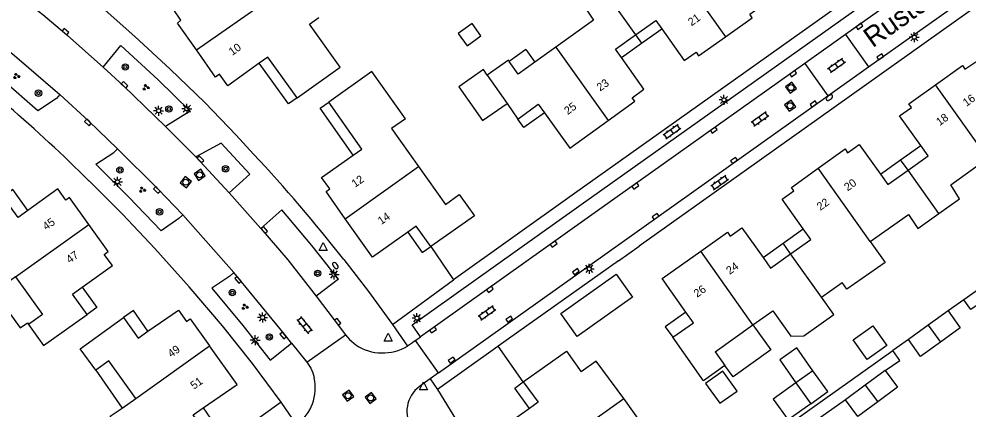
# Model space of a CAD drawing. Extents: x 124000 to 128010, y 398999 to 403000.
# Drawn here: x 126758.8 to 126877.4, y 400085.6 to 400134.3 of the extents above; entities that cross this region are included whole.
import ezdxf

# ---------------------------------------------------------------- set-up
doc = ezdxf.new("R2010")
doc.units = 0
for name, color, linetype in [('gg-afsc-erfafscheiding', 7, 'Continuous'), ('gg-afsc-muur', 7, 'Continuous'), ('gg-anno-huisnummerreeks BGT', 7, 'Continuous'), ('gg-anno-openbare ruimte label', 7, 'Continuous'), ('gg-bbg-bijgebouw', 7, 'Continuous'), ('gg-bbg-gedigitaliseerde bebouwing', 7, 'Continuous'), ('gg-bbg-gedigitaliseerde bijgebouw', 7, 'Continuous'), ('gg-bbg-hoofdgebouw', 7, 'Continuous'), ('gg-bbg-luifel en loopbrug', 7, 'Continuous'), ('gg-bbg-tussenscheiding', 7, 'Continuous'), ('gg-knt-verharding', 7, 'Continuous'), ('gg-knt-verharding nz', 7, 'Continuous'), ('gt-grn-weggrens', 7, 'Continuous'), ('gt-symb-boom', 7, 'Continuous'), ('gt-symb-brandkraan', 7, 'Continuous'), ('gt-symb-groenvak', 7, 'Continuous'), ('gt-symb-klinker verharding', 7, 'Continuous'), ('gt-symb-kolk', 7, 'Continuous'), ('gt-symb-lichtmast', 7, 'Continuous'), ('gt-symb-rioolschacht', 7, 'Continuous'), ('gt-symb-waterafsluiter', 7, 'Continuous')]:
    doc.layers.add(name, color=color, linetype=linetype)

# ---------------------------------------------------------------- blocks, each defined once
blk = doc.blocks.new('gt0-RS')
at = {"layer": 'gt-symb-rioolschacht'}
blk.add_lwpolyline([(-0.5, -0.5), (0.5, -0.5), (0.5, 0.5), (-0.5, 0.5)], close=True, dxfattribs=at)
blk.add_circle((0, 0), 0.375, dxfattribs=at)
blk = doc.blocks.new('gt0-WAFSL')
at = {"layer": 'gt-symb-waterafsluiter'}
for p, q in [((-0.5, -0.33), (0, 0.67)), ((0, 0.67), (0.5, -0.33)), ((0.5, -0.33), (-0.5, -0.33))]:
    blk.add_line(p, q, dxfattribs=at)
blk = doc.blocks.new('gt0-LMAST')
at = {"layer": 'gt-symb-lichtmast'}
for p, q in [((-0.18, 0.17), (-0.45, 0.44)), ((-0.01, 0.25), (-0.01, 0.62)), ((0.17, 0.17), (0.44, 0.44)), ((-0.26, 0), (-0.63, 0)), ((-0.18, -0.18), (-0.45, -0.45)), ((-0.01, -0.25), (-0.01, -0.63)), ((0.44, -0.45), (0.17, -0.18)), ((0.24, 0), (0.62, 0))]:
    blk.add_line(p, q, dxfattribs=at)
blk.add_circle((-0.01, 0), 0.25, dxfattribs=at)
blk = doc.blocks.new('gt0-BOOM')
at = {"layer": 'gt-symb-boom'}
for radius in [0.4, 0.2]:
    blk.add_circle((0, 0), radius, dxfattribs=at)
blk = doc.blocks.new('gt0-BR')
at = {"layer": 'gt-symb-brandkraan'}
for centre, radius, start, end in [((-0.24, 0), 0.206, 107.5669, 252.4331), ((0.6, -2.66), 3, 106.892, 107.5669), ((0, -0.69), 0.938, 73.108, 106.892), ((-0.6, -2.66), 3, 72.4331, 73.108), ((0.24, 0), 0.206, 287.567, 72.4331), ((0.6, 2.66), 3, 252.4331, 253.108), ((0, 0.69), 0.938, 253.108, 286.8921), ((-0.6, 2.66), 3, 286.8921, 287.567)]:
    blk.add_arc(centre, radius, start, end, dxfattribs=at)
blk = doc.blocks.new('gt0-KL1')
at = {"layer": 'gt-symb-klinker verharding'}
for p, q in [((-1.15, 0.3), (1.15, 0.3)), ((-1, -0.3), (-1, 0.3)), ((-0.5, 0.3), (-0.5, 0.45)), ((0, -0.3), (0, 0.3)), ((0.5, 0.3), (0.5, 0.45)), ((1, -0.3), (1, 0.3)), ((-1.15, -0.3), (1.15, -0.3)), ((-0.5, -0.45), (-0.5, -0.3)), ((0.5, -0.45), (0.5, -0.3))]:
    blk.add_line(p, q, dxfattribs=at)
blk = doc.blocks.new('gt0-KOLK')
at = {"layer": 'gt-symb-kolk'}
blk.add_lwpolyline([(0, 0), (0.38, 0), (0.38, 0.4), (-0.38, 0.4), (-0.38, 0), (0, 0)], dxfattribs=at)
blk = doc.blocks.new('gt0-GRVAK')
at = {"layer": 'gt-symb-groenvak'}
for p, q in [((-0.11, 0.19), (-0.23, 0.24)), ((-0.18, 0.15), (0.09, 0.15)), ((-0.09, 0.21), (-0.16, 0.32)), ((-0.05, 0.21), (-0.05, 0.39)), ((0, 0.21), (0.06, 0.32)), ((0.01, 0.19), (0.13, 0.24)), ((0.26, -0.05), (0.2, 0.06)), ((0.3, -0.05), (0.3, 0.13)), ((0.35, -0.05), (0.41, 0.06)), ((-0.25, -0.23), (-0.36, -0.18)), ((-0.32, -0.26), (-0.05, -0.26)), ((-0.23, -0.21), (-0.29, -0.1)), ((-0.18, -0.2), (-0.18, -0.02)), ((-0.14, -0.21), (-0.07, -0.1)), ((-0.12, -0.23), (0, -0.18)), ((0.24, -0.07), (0.12, -0.02)), ((0.17, -0.11), (0.44, -0.11)), ((0.37, -0.07), (0.49, -0.02))]:
    blk.add_line(p, q, dxfattribs=at)

msp = doc.modelspace()

# ---------------------------------------------------------------- linework, layer by layer
at = {"layer": 'gg-afsc-erfafscheiding'}
for p, q in [((126876.86, 400099.22), (126874.89, 400097.83)), ((126869.92, 400094.28), (126867.96, 400092.89)), ((126821.78, 400088.96), (126818.64, 400093.42)), ((126862.05, 400086.72), (126858.21, 400084.03))]:
    msp.add_line(p, q, dxfattribs=at)
for points in [[(126879.59, 400099.31), (126877.73, 400097.99), (126876.86, 400099.22)], [(126867.01, 400090.4), (126868.84, 400091.64), (126867.96, 400092.89)]]:
    msp.add_lwpolyline(points, dxfattribs=at)
at = {"layer": 'gg-afsc-muur'}
for p, q in [((126785.91, 400119.8), (126788.08, 400117.42)), ((126827.9, 400112.29), (126813.07, 400101.72)), ((126891.55, 400109.69), (126876.86, 400099.22)), ((126810.24, 400105.87), (126813.07, 400101.72)), ((126833.68, 400104.11), (126836.26, 400105.94)), ((126833.68, 400104.11), (126818.64, 400093.42)), ((126818.64, 400093.42), (126818.62, 400093.38)), ((126852.61, 400082.01), (126867.96, 400092.89))]:
    msp.add_line(p, q, dxfattribs=at)
msp.add_lwpolyline([(126773.26, 400132.12), (126777.67, 400128.05), (126781.98, 400123.86)], dxfattribs=at)
at = {"layer": 'gg-bbg-bijgebouw'}
for p, q in [((126874.89, 400097.83), (126872.4, 400096.05)), ((126872.4, 400096.05), (126869.92, 400094.28)), ((126867.01, 400090.4), (126864.53, 400088.56)), ((126864.53, 400088.56), (126862.05, 400086.72))]:
    msp.add_line(p, q, dxfattribs=at)
for points in [[(126874.89, 400097.83), (126876.4, 400095.71), (126873.91, 400093.94)], [(126873.91, 400093.94), (126871.42, 400092.16), (126869.92, 400094.28)], [(126867.01, 400090.4), (126868.56, 400088.31), (126866.08, 400086.47)], [(126866.08, 400086.47), (126863.6, 400084.63), (126862.05, 400086.72)]]:
    msp.add_lwpolyline(points, dxfattribs=at)
at = {"layer": 'gg-bbg-gedigitaliseerde bebouwing'}
for p, q in [((126859.05, 400099.57), (126861.62, 400101.4)), ((126845.75, 400092.72), (126850.49, 400096.08))]:
    msp.add_line(p, q, dxfattribs=at)
for points in [[(126865.16, 400106.49), (126867, 400103.9), (126862.24, 400100.53), (126861.62, 400101.4)], [(126850.49, 400096.08), (126852.99, 400097.85), (126855.23, 400094.7), (126856.83, 400094.71), (126860.6, 400097.39), (126859.05, 400099.57)]]:
    msp.add_lwpolyline(points, dxfattribs=at)
at = {"layer": 'gg-bbg-gedigitaliseerde bijgebouw'}
for p, q in [((126857.99, 400090.36), (126855.87, 400088.85)), ((126855.87, 400088.85), (126857.72, 400086.24))]:
    msp.add_line(p, q, dxfattribs=at)
for points in [[(126813.67, 400132.5), (126814.78, 400130.96), (126816.5, 400132.21), (126815.39, 400133.74), (126813.67, 400132.5)], [(126864.76, 400091.78), (126863.03, 400094.23), (126865.48, 400095.96), (126867.21, 400093.51), (126864.76, 400091.78)], [(126844.57, 400088.77), (126846.35, 400086.29), (126848.5, 400087.83), (126846.72, 400090.31), (126844.57, 400088.77)], [(126857.72, 400086.24), (126859.84, 400087.75), (126857.99, 400090.36)]]:
    msp.add_lwpolyline(points, dxfattribs=at)
at = {"layer": 'gg-bbg-hoofdgebouw'}
for p, q in [((126825.87, 400130.79), (126823.25, 400128.92)), ((126788.8, 400128.76), (126784.88, 400125.94)), ((126793.52, 400124.43), (126798.91, 400128.26)), ((126817.29, 400127.29), (126819.76, 400123.74)), ((126819.76, 400123.74), (126821.11, 400121.8)), ((126845.75, 400092.72), (126846.98, 400091.02)), ((126771.64, 400085.7), (126773.37, 400086.9))]:
    msp.add_line(p, q, dxfattribs=at)
for points in [[(126847.04, 400132.08), (126850.4, 400134.45), (126850.09, 400134.9), (126851.55, 400135.95), (126848.74, 400139.91)], [(126780.93, 400130.45), (126778.58, 400133.79), (126779, 400134.16), (126778.04, 400135.55), (126781.95, 400138.34)], [(126831.97, 400137.73), (126829.38, 400135.89), (126830.57, 400134.14), (126825.87, 400130.79)], [(126798.91, 400128.26), (126795.09, 400133.64), (126796.25, 400134.49)], [(126835.82, 400132.32), (126838.34, 400134.11), (126839.09, 400133.05)], [(126834.06, 400129.47), (126833.31, 400130.53), (126835.82, 400132.32)], [(126839.09, 400133.05), (126841.89, 400129.1), (126843.39, 400130.15), (126843.68, 400129.7), (126847.04, 400132.08)], [(126784.88, 400125.94), (126783.83, 400127.4), (126783.34, 400127.04), (126780.93, 400130.45)], [(126793.52, 400124.43), (126789.86, 400129.52), (126788.8, 400128.76)], [(126820.04, 400129), (126819.93, 400129.16), (126817.29, 400127.29)], [(126823.25, 400128.92), (126821.15, 400127.42), (126820.04, 400129)], [(126832.39, 400121.62), (126835.73, 400124.03), (126835.4, 400124.47), (126836.87, 400125.52), (126834.06, 400129.47)], [(126873.31, 400126.08), (126876.67, 400128.48), (126876.98, 400128.03), (126878.45, 400129.05), (126881.08, 400125.34)], [(126807.06, 400121.84), (126802.87, 400127.75), (126797.48, 400123.92)], [(126871.46, 400118.5), (126868.82, 400122.21), (126870.3, 400123.26), (126869.97, 400123.68), (126873.31, 400126.08)], [(126800.54, 400117.3), (126801.61, 400118.05), (126797.48, 400123.92)], [(126821.11, 400121.8), (126823.66, 400123.64), (126824.43, 400122.58)], [(126807.06, 400121.84), (126805.32, 400120.62), (126808.68, 400115.89)], [(126824.43, 400122.58), (126827.6, 400118.17), (126832.39, 400121.62)], [(126858.64, 400115.66), (126862.01, 400118.06), (126862.31, 400117.6), (126863.78, 400118.63), (126866.42, 400114.92)], [(126869.87, 400115.41), (126872.39, 400117.2), (126871.46, 400118.5)], [(126799.53, 400109.35), (126797.14, 400112.74), (126797.63, 400113.09), (126796.59, 400114.51), (126800.54, 400117.3)], [(126873.71, 400109.99), (126876.31, 400111.84), (126875.2, 400113.58), (126879.83, 400116.92)], [(126808.68, 400115.89), (126812.05, 400111.14), (126813.78, 400112.39), (126815.67, 400109.73), (126810.24, 400105.87)], [(126856.78, 400108.09), (126854.15, 400111.79), (126855.62, 400112.83), (126855.3, 400113.27), (126858.64, 400115.66)], [(126866.42, 400114.92), (126867.35, 400113.61), (126869.87, 400115.41)], [(126759.85, 400110.39), (126758.64, 400109.51), (126756.78, 400112.1)], [(126767.48, 400108.63), (126765.07, 400112.01), (126764.61, 400111.67), (126763.6, 400113.1), (126759.85, 400110.39)], [(126865.16, 400106.49), (126869.92, 400109.86), (126871.11, 400108.14), (126873.71, 400109.99)], [(126766.67, 400100.81), (126770.43, 400103.52), (126769.42, 400104.89), (126769.9, 400105.24), (126767.48, 400108.63)], [(126807.35, 400107.68), (126802.93, 400104.53), (126799.53, 400109.35)], [(126810.24, 400105.87), (126808.42, 400108.44), (126807.35, 400107.68)], [(126843.96, 400105.28), (126847.31, 400107.65), (126847.64, 400107.15), (126849.11, 400108.21), (126851.75, 400104.49)], [(126855.2, 400104.98), (126857.72, 400106.77), (126856.78, 400108.09)], [(126842.11, 400097.67), (126839.14, 400101.88), (126843.96, 400105.28)], [(126851.75, 400104.49), (126852.68, 400103.19), (126855.2, 400104.98)], [(126758.32, 400102.09), (126761.69, 400097.38), (126759.96, 400096.15)], [(126767.27, 400097.37), (126765.45, 400099.93), (126766.67, 400100.81)], [(126774.88, 400095.29), (126778.69, 400097.94), (126779.7, 400096.53), (126780.16, 400096.86), (126782.59, 400093.46)], [(126759.96, 400096.15), (126761.84, 400093.51), (126767.27, 400097.37)], [(126768.36, 400090.43), (126766.42, 400093.1), (126771.83, 400097.01)], [(126771.83, 400097.01), (126773.65, 400094.43), (126774.88, 400095.29)], [(126840.46, 400094.55), (126843.04, 400096.36), (126842.11, 400097.67)], [(126846.98, 400091.02), (126844.33, 400089.12), (126840.46, 400094.55)], [(126781.76, 400085.72), (126786.02, 400088.66), (126782.59, 400093.46)], [(126821.78, 400088.96), (126827.2, 400092.81), (126829.04, 400090.22)], [(126773.37, 400086.9), (126769.98, 400091.6), (126768.36, 400090.43)], [(126834.34, 400086.91), (126830.9, 400091.54), (126829.04, 400090.22)], [(126821.78, 400088.96), (126823.63, 400086.42), (126822.56, 400085.66)], [(126837.69, 400078.06), (126835.66, 400080.89), (126837.03, 400081.86), (126837.23, 400082.85), (126834.34, 400086.91)], [(126782.35, 400082.18), (126775.42, 400077.27), (126770.14, 400084.67), (126771.64, 400085.7)], [(126782.35, 400082.18), (126780.52, 400084.87), (126781.76, 400085.72)], [(126822.56, 400085.66), (126818.11, 400082.49), (126821.51, 400077.75)]]:
    msp.add_lwpolyline(points, dxfattribs=at)
at = {"layer": 'gg-bbg-luifel en loopbrug'}
for p, q in [((126835.82, 400132.32), (126836.58, 400131.26)), ((126836.58, 400131.26), (126839.09, 400133.05)), ((126834.06, 400129.47), (126836.58, 400131.26)), ((126822.11, 400130.5), (126820.04, 400129)), ((126822.11, 400130.5), (126823.25, 400128.92)), ((126868.94, 400116.71), (126871.46, 400118.5)), ((126866.42, 400114.92), (126868.94, 400116.71)), ((126869.87, 400115.41), (126868.94, 400116.71)), ((126854.27, 400106.29), (126856.78, 400108.09)), ((126851.75, 400104.49), (126854.27, 400106.29)), ((126855.2, 400104.98), (126854.27, 400106.29)), ((126768.36, 400090.43), (126771.64, 400085.7)), ((126857.72, 400086.24), (126854.88, 400084.21))]:
    msp.add_line(p, q, dxfattribs=at)
for points in [[(126793.52, 400124.43), (126792.44, 400123.68), (126788.8, 400128.76)], [(126817.29, 400127.29), (126816.81, 400127.98), (126813.72, 400125.83), (126816.67, 400121.6), (126819.76, 400123.74)], [(126800.54, 400117.3), (126796.41, 400123.17), (126797.48, 400123.92)], [(126824.43, 400122.58), (126821.87, 400120.74), (126821.11, 400121.8)], [(126759.85, 400110.39), (126757.99, 400112.98), (126756.78, 400112.1)], [(126807.35, 400107.68), (126809.17, 400105.11), (126810.24, 400105.87)], [(126758.32, 400102.09), (126755.68, 400100.19), (126758.91, 400095.71), (126759.81, 400096.36), (126759.96, 400096.15)], [(126826.48, 400097.49), (126833.41, 400102.42), (126835.44, 400099.57), (126828.51, 400094.64), (126826.48, 400097.49)], [(126766.67, 400100.81), (126768.51, 400098.26), (126767.27, 400097.37)], [(126774.88, 400095.29), (126773.08, 400097.88), (126771.83, 400097.01)], [(126842.11, 400097.67), (126839.54, 400095.83), (126840.46, 400094.55)], [(126850.49, 400096.08), (126852.71, 400092.97), (126848, 400089.6), (126846.98, 400091.02)], [(126857.99, 400090.36), (126855.96, 400093.21), (126853.84, 400091.71), (126855.87, 400088.85)], [(126822.56, 400085.66), (126820.72, 400088.19), (126821.78, 400088.96)], [(126855.87, 400088.85), (126853.01, 400086.81), (126854.88, 400084.21)], [(126781.76, 400085.72), (126783.6, 400083.05), (126782.35, 400082.18)]]:
    msp.add_lwpolyline(points, dxfattribs=at)
at = {"layer": 'gg-bbg-tussenscheiding'}
for p, q in [((126840.55, 400141.22), (126847.04, 400132.08)), ((126831.97, 400137.73), (126835.82, 400132.32)), ((126825.87, 400130.79), (126832.39, 400121.62)), ((126879.83, 400116.92), (126873.31, 400126.08)), ((126799.53, 400109.35), (126808.68, 400115.89)), ((126865.16, 400106.49), (126858.64, 400115.66)), ((126873.71, 400109.99), (126869.87, 400115.41)), ((126758.32, 400102.09), (126767.48, 400108.63)), ((126850.49, 400096.08), (126843.96, 400105.28)), ((126859.05, 400099.57), (126855.2, 400104.98)), ((126872.4, 400096.05), (126873.91, 400093.94)), ((126773.37, 400086.9), (126782.59, 400093.46)), ((126864.53, 400088.56), (126866.08, 400086.47)), ((126821.51, 400077.75), (126834.34, 400086.91))]:
    msp.add_line(p, q, dxfattribs=at)
msp.add_lwpolyline([(126780.93, 400130.45), (126790.15, 400136.91), (126793, 400138.95)], dxfattribs=at)
at = {"layer": 'gg-knt-verharding'}
for p, q in [((126871.99, 400143.61), (126827.9, 400112.29)), ((126864.94, 400128.32), (126878.35, 400137.85)), ((126768.42, 400136.38), (126773.26, 400132.12)), ((126877.81, 400135.43), (126836.26, 400105.94)), ((126862.04, 400132.35), (126864.94, 400128.32)), ((126856.99, 400128.75), (126859.85, 400124.71)), ((126859.85, 400124.71), (126864.94, 400128.32)), ((126781.98, 400123.86), (126785.91, 400119.8)), ((126811.19, 400090.09), (126859.85, 400124.71)), ((126780.15, 400122.8), (126777.09, 400120.88)), ((126777.09, 400120.88), (126780.88, 400117.07)), ((126784.04, 400118.78), (126781.5, 400117.4)), ((126787.61, 400114.93), (126784.04, 400118.78)), ((126781.5, 400117.4), (126780.88, 400117.07)), ((126780.88, 400117.07), (126785.04, 400112.58)), ((126785.04, 400112.58), (126787.61, 400114.93)), ((126785.04, 400112.58), (126788.98, 400108.14)), ((126779.22, 400109.82), (126785.62, 400102.62)), ((126788.98, 400108.14), (126791.6, 400110.45)), ((126798.71, 400101.8), (126795.92, 400099.69)), ((126805.45, 400096.14), (126813.07, 400101.72)), ((126795.92, 400099.69), (126798.14, 400096.74)), ((126798.14, 400096.74), (126799.55, 400094.86)), ((126794.74, 400091.43), (126799.55, 400094.86)), ((126808.32, 400094.15), (126808.93, 400094.59)), ((126790.14, 400091.68), (126792.81, 400093.79)), ((126792.81, 400093.79), (126794.74, 400091.43)), ((126811.19, 400090.09), (126808.32, 400094.15)), ((126818.62, 400093.38), (126811.08, 400088.02)), ((126811.08, 400088.02), (126814.33, 400082.7)), ((126791.53, 400086.45), (126783.44, 400080.67))]:
    msp.add_line(p, q, dxfattribs=at)
for points in [[(126828.74, 400110.9), (126869.81, 400140.09), (126870.86, 400138.62)], [(126761.03, 400135.41), (126761.73, 400134.84), (126764.44, 400132.57), (126769.29, 400128.27)], [(126754.92, 400132.36), (126758.21, 400129.73), (126763.87, 400124.87)], [(126769.29, 400128.27), (126771.51, 400130.98), (126776.15, 400126.71), (126780.15, 400122.8)], [(126761.12, 400122.82), (126756.73, 400126.64), (126752.21, 400130.33)], [(126777.09, 400120.88), (126771.82, 400125.93), (126769.29, 400128.27)], [(126763.87, 400124.87), (126763.44, 400124.36), (126761.12, 400122.82)], [(126771.07, 400118.1), (126767.5, 400121.53), (126763.87, 400124.87)], [(126768.36, 400116.15), (126770.62, 400117.61), (126771.07, 400118.1)], [(126779.22, 400109.82), (126776.13, 400113.09), (126771.07, 400118.1)], [(126776.54, 400107.82), (126772.5, 400112.03), (126768.36, 400116.15)], [(126791.53, 400086.45), (126787.94, 400091.26), (126784.2, 400095.96), (126780.03, 400100.85), (126775.76, 400105.65), (126771.69, 400109.9), (126767.52, 400114.07)], [(126808.93, 400094.59), (126807.89, 400096.09), (126828.74, 400110.9)], [(126779.22, 400109.82), (126778.73, 400109.37), (126776.54, 400107.82)], [(126798.71, 400101.8), (126795.36, 400106), (126791.6, 400110.45)], [(126788.98, 400108.14), (126792.36, 400104.23), (126795.92, 400099.69)], [(126799.35, 400104.25), (126802.45, 400100.24), (126805.45, 400096.14)], [(126785.62, 400102.62), (126785.11, 400102.19), (126782.85, 400100.68)], [(126792.81, 400093.79), (126791.93, 400094.94), (126785.62, 400102.62)], [(126782.85, 400100.68), (126786.72, 400096.02), (126790.14, 400091.68)]]:
    msp.add_lwpolyline(points, dxfattribs=at)
for centre, radius, start, end in [((126639.02, 399985.38), 181.85, 45.0409, 53.719), ((126645.92, 399984.43), 194.67, 37.9883, 43.0902)]:
    msp.add_arc(centre, radius, start, end, dxfattribs=at)
at = {"layer": 'gg-knt-verharding nz'}
for p, q in [((126870.86, 400138.62), (126862.04, 400132.35)), ((126862.04, 400132.35), (126856.99, 400128.75)), ((126856.99, 400128.75), (126829.79, 400109.41)), ((126829.79, 400109.41), (126808.93, 400094.59)), ((126794.74, 400091.43), (126795.22, 400090.7)), ((126811.19, 400090.09), (126810.16, 400089.35)), ((126810.16, 400089.35), (126808.82, 400088.39))]:
    msp.add_line(p, q, dxfattribs=at)
for points in [[(126799.55, 400094.86), (126800.07, 400094.28), (126800.87, 400093.59)], [(126808.32, 400094.15), (126807.81, 400093.78), (126807.32, 400093.45)], [(126795.22, 400090.7), (126795.47, 400090.11), (126795.65, 400089.5)]]:
    msp.add_lwpolyline(points, dxfattribs=at)
for centre, radius, start, end in [((126804.21, 400098.61), 6.03, 236.4764, 301.0885), ((126790.09, 400088.22), 5.7, 306.2584, 12.9142), ((126811.14, 400085.26), 3.9, 126.4815, 213.6297)]:
    msp.add_arc(centre, radius, start, end, dxfattribs=at)
at = {"layer": 'gt-grn-weggrens'}
for p, q in [((126805.45, 400096.14), (126807.32, 400093.45)), ((126810.16, 400089.35), (126811.08, 400088.02)), ((126793.46, 400083.63), (126791.53, 400086.45))]:
    msp.add_line(p, q, dxfattribs=at)

# ---------------------------------------------------------------- block references
at = {"layer": 'gt-symb-boom'}
for p in [(126772.05, 400128.3), (126761.2, 400125.03), (126777.5, 400123.05), (126771.38, 400115.44), (126784.58, 400115.59), (126776.33, 400110.21), (126796.09, 400102.53), (126785.42, 400100.12), (126790.05, 400094.57)]:
    msp.add_blockref('gt0-BOOM', p, dxfattribs=at)
at = {"layer": 'gt-symb-brandkraan'}
for p, rotation in [((126860.05, 400124.47), 35.31121343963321), ((126798.3, 400103.5), 129.07161457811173)]:
    msp.add_blockref('gt0-BR', p, dxfattribs=dict(at, rotation=rotation))
at = {"layer": 'gt-symb-groenvak'}
for p in [(126758.44, 400127.16), (126774.62, 400125.77), (126774.17, 400112.96), (126786.98, 400098.34)]:
    msp.add_blockref('gt0-GRVAK', p, dxfattribs=at)
at = {"layer": 'gt-symb-klinker verharding'}
for p, rotation in [((126860.93, 400128.51), 35.31121343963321), ((126851.38, 400121.77), -144.60889248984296), ((126840.38, 400120.24), 35.39110751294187), ((126846.32, 400113.88), 35.39110751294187), ((126817.26, 400097.59), 35.31121343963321), ((126794.43, 400096.05), -50.64204307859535)]:
    msp.add_blockref('gt0-KL1', p, dxfattribs=dict(at, rotation=rotation))
at = {"layer": 'gt-symb-kolk'}
for p, rotation in [((126863.68, 400133.54), -144.76864261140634), ((126764.44, 400132.57), -40.539151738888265), ((126866.51, 400129.41), 35.35794257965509), ((126855.4, 400127.63), -144.48230213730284), ((126771.82, 400125.93), -43.094897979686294), ((126858.17, 400123.52), 35.31121344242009), ((126767.52, 400121.52), 137.39100385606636), ((126845.48, 400120.58), -144.60889248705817), ((126781.31, 400116.63), -46.37742658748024), ((126848.24, 400116.47), 35.47103932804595), ((126776.13, 400113.08), 133.9465895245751), ((126835.67, 400113.6), -144.56219853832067), ((126838.43, 400109.47), 35.43780146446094), ((126789.28, 400107.81), -48.08093588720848), ((126825.7, 400106.02), 35.23135739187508), ((126828.48, 400102.57), 35.231357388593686), ((126786.27, 400101.85), 131.22904927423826), ((126817.73, 400100.36), 35.23135738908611), ((126798.44, 400096.36), -52.843625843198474), ((126820.15, 400096.64), 35.2313573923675), ((126810.62, 400095.3), 35.23135738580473), ((126791.93, 400094.9), 128.7492769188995), ((126812.95, 400091.53), 35.231357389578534)]:
    msp.add_blockref('gt0-KOLK', p, dxfattribs=dict(at, rotation=rotation))
at = {"layer": 'gt-symb-lichtmast'}
for p in [(126870.66, 400132.02), (126846.88, 400124.19), (126776.22, 400122.84), (126779.75, 400123.09), (126771.08, 400113.96), (126830.04, 400103.1), (126798.14, 400102.39), (126789.22, 400097.01), (126808.51, 400096.93), (126788.27, 400094.17)]:
    msp.add_blockref('gt0-LMAST', p, dxfattribs=at)
at = {"layer": 'gt-symb-rioolschacht'}
for p, rotation in [((126855.24, 400125.72), 125.31121344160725), ((126855.14, 400123.46), 124.32560196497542), ((126779.61, 400113.91), 51.41174435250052), ((126781.34, 400114.83), -55.46787543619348), ((126799.9, 400087.24), -53.74924417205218), ((126802.71, 400086.96), -54.355799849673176)]:
    msp.add_blockref('gt0-RS', p, dxfattribs=dict(at, rotation=rotation))
at = {"layer": 'gt-symb-waterafsluiter'}
for p in [(126796.76, 400105.69), (126804.9, 400094.37), (126809.33, 400088.32)]:
    msp.add_blockref('gt0-WAFSL', p, dxfattribs=at)

# ---------------------------------------------------------------- texts
at = {"layer": 'gg-anno-huisnummerreeks BGT'}
for s, rotation, p in [('21', 35.3, (126842.81, 400133.37)), ('10', 35.2, (126785.42, 400129.68)), ('23', 35.8, (126831.4, 400125.22)), ('25', 35.8, (126827.34, 400122.29)), ('16', 35.6, (126877.17, 400123.31)), ('18', 35.6, (126873.82, 400120.91)), ('12', 35.2, (126800.76, 400113.2)), ('20', 35.5, (126862.32, 400112.75)), ('22', 35.5, (126858.91, 400110.32)), ('14', 35.2, (126804.04, 400108.55)), ('45', 35.6, (126762.16, 400107.86)), ('47', 35.6, (126765.11, 400103.73)), ('24', 35.2, (126847.58, 400102.33)), ('26', 35.2, (126843.52, 400099.47)), ('49', 35.5, (126777.79, 400091.96)), ('51', 35.5, (126780.63, 400087.98))]:
    msp.add_text(s, height=1, rotation=rotation, dxfattribs=at).set_placement(p)
at = {"layer": 'gg-anno-openbare ruimte label'}
msp.add_text('Rustenburgstraat', height=2.5, rotation=35.4, dxfattribs=at).set_placement((126865.45, 400130.63))

doc.saveas('drawing.dxf')
